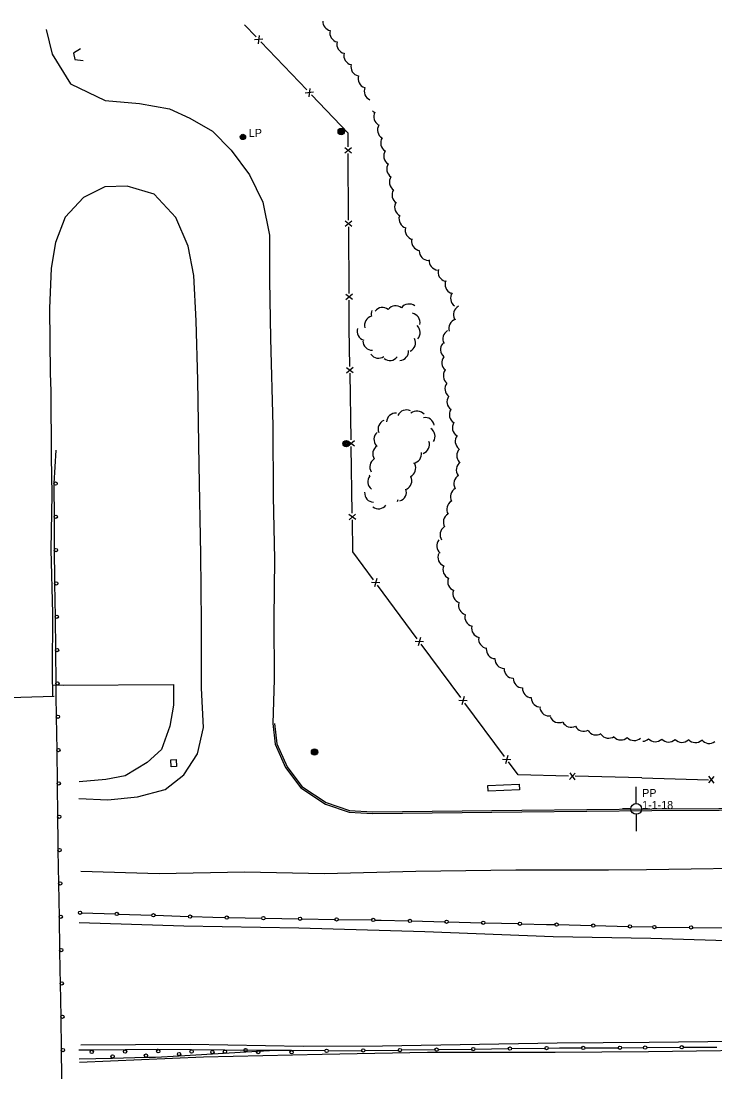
# Model space of a CAD drawing. Extents: x 2402803 to 2427059, y 6985292 to 6997652.
# Drawn here: x 2420163 to 2420580, y 6991436 to 6992067 of the extents above; entities that cross this region are included whole.
import ezdxf

# ---------------------------------------------------------------- set-up
doc = ezdxf.new("R2010")
doc.units = 0
for name, color, linetype in [('p_control ground ctrl', 7, 'Continuous'), ('p_drainage riprap', 7, 'Continuous'), ('p_road - paved curb', 7, 'Continuous'), ('p_road bridge end', 7, 'Continuous'), ('p_road guard fences', 7, 'Continuous'), ('p_road guard rails', 7, 'Continuous'), ('p_structure fence', 7, 'Continuous'), ('p_utility manhole', 7, 'Continuous'), ('p_veg woods', 7, 'Continuous')]:
    doc.layers.add(name, color=color, linetype=linetype)

msp = doc.modelspace()

# ---------------------------------------------------------------- linework, layer by layer
at = {"layer": 'p_control ground ctrl'}
for p, q in [((2420532.46, 6991597.45), (2420532.48, 6991607.45)), ((2420529.22, 6991594.21), (2420524.22, 6991594.22)), ((2420532.46, 6991590.97), (2420532.44, 6991580.97)), ((2420532.46, 6991594.21), (2420532.46, 6991594.25)), ((2420535.7, 6991594.21), (2420540.7, 6991594.2))]:
    msp.add_line(p, q, dxfattribs=at)
msp.add_circle((2420532.46, 6991594.21), 3.24, dxfattribs=at)
at = {"layer": 'p_drainage riprap'}
msp.add_lwpolyline([(2420182.03, 6991668.65), (2420188.63, 6991668.54), (2420254.87, 6991668.81), (2420254.69, 6991656.48), (2420252.48, 6991643.9), (2420247.47, 6991629.9), (2420238.92, 6991622.11), (2420225.79, 6991614.1), (2420214.16, 6991611.91), (2420198.14, 6991610.4)], dxfattribs=at)
at = {"layer": 'p_road - paved curb'}
for points in [[(2420178.26, 6992061.63), (2420181.88, 6992046.91), (2420193, 6992029.19), (2420213.84, 6992019.12), (2420234.42, 6992017.32), (2420252.41, 6992014.1), (2420264.64, 6992008.52), (2420278.25, 6992000.8), (2420289.3, 6991989.43), (2420300.29, 6991974.51), (2420308.46, 6991958.11), (2420312.34, 6991938.25), (2420312.35, 6991911.26), (2420312.91, 6991876.46), (2420314.45, 6991823.89), (2420314.52, 6991781.56), (2420315.38, 6991744.1), (2420314.97, 6991708.27), (2420315.17, 6991671.87), (2420314.31, 6991645.38)], [(2420198.05, 6991600.39), (2420215.35, 6991599.73), (2420233.26, 6991601.43), (2420249.84, 6991605.88), (2420261.03, 6991614.56), (2420269.15, 6991627.22), (2420272.68, 6991643), (2420271.63, 6991666.55), (2420271.53, 6991706.02), (2420271.13, 6991746.74), (2420270.18, 6991800.31), (2420269.43, 6991851.45), (2420268.46, 6991886.9), (2420266.88, 6991914.07), (2420263.6, 6991931.67), (2420256.17, 6991948.98), (2420243.2, 6991963.01), (2420227.05, 6991967.77), (2420213.49, 6991967.4), (2420200.82, 6991960.89), (2420189.7, 6991949.2), (2420184, 6991934), (2420181.38, 6991918.54), (2420180.32, 6991894.44), (2420180.66, 6991855.63), (2420181.13, 6991844.74), (2420181.26, 6991805.46), (2420181.74, 6991782.8), (2420181.24, 6991749.82), (2420182.22, 6991711.48), (2420181.96, 6991676.18), (2420182.1, 6991661.39)], [(2420314.31, 6991645.38), (2420315.81, 6991633.06), (2420322.07, 6991619.03), (2420331.14, 6991606.86), (2420345.92, 6991597.12), (2420360.23, 6991592.26), (2420374.19, 6991591.5), (2420463.76, 6991592.37), (2420541.83, 6991593.33)], [(2420315.3, 6991645.5), (2420316.78, 6991633.33), (2420322.94, 6991619.54), (2420331.84, 6991607.6), (2420346.36, 6991598.03), (2420360.42, 6991593.25), (2420374.21, 6991592.5), (2420463.75, 6991593.37), (2420541.82, 6991594.33)], [(2420541.82, 6991594.33), (2420582.14, 6991594.56), (2420647.55, 6991594.97), (2420697.21, 6991595.96), (2420751.01, 6991596.71), (2420821.78, 6991597), (2420905.74, 6991598.54), (2420980.57, 6991599.78), (2421073.3, 6991601.14), (2421164.16, 6991601.93), (2421246.43, 6991603.52), (2421326.93, 6991604.67), (2421422.94, 6991605.79), (2421501.41, 6991607.13), (2421648.24, 6991609.38), (2421730.19, 6991610.26)], [(2420541.83, 6991593.33), (2420582.15, 6991593.56), (2420647.56, 6991593.97), (2420697.23, 6991594.96), (2420751.02, 6991595.71), (2420821.79, 6991596), (2420905.76, 6991597.54), (2420980.59, 6991598.78), (2421073.31, 6991600.14), (2421164.17, 6991600.93), (2421246.45, 6991602.52), (2421326.94, 6991603.67), (2421422.95, 6991604.79), (2421501.43, 6991606.13), (2421648.25, 6991608.38), (2421730.2, 6991609.26)], [(2420538.72, 6991557.93), (2420618.87, 6991559.08), (2420697.15, 6991561.37), (2420764.79, 6991564.08), (2420833.18, 6991565.78), (2420905.62, 6991566.85), (2420966.66, 6991568.62), (2421045.66, 6991570.63), (2421133.98, 6991570.8), (2421240.31, 6991573.79), (2421337.04, 6991573.87), (2421456.4, 6991576.6), (2421542.99, 6991577.82), (2421650.33, 6991578.31), (2421734.11, 6991578.53)], [(2420199.06, 6991556.84), (2420246.18, 6991555.57), (2420297.29, 6991556.49), (2420345.35, 6991555.48), (2420400.11, 6991556.85), (2420460.15, 6991557.69), (2420515.91, 6991557.65), (2420538.72, 6991557.93)], [(2420541.16, 6991516.6), (2420638.91, 6991513.75), (2420730.23, 6991514.17), (2420801.84, 6991514.92), (2420884.78, 6991516.09), (2420962.37, 6991517.54), (2421033.32, 6991518.59), (2421092.66, 6991519.15), (2421162.51, 6991520.13), (2421231.91, 6991520.97), (2421301.39, 6991522.27), (2421373.18, 6991522.83), (2421439.74, 6991525.36), (2421498.77, 6991525.93), (2421566.23, 6991527.22), (2421607.82, 6991527.8), (2421655.29, 6991533.07), (2421710.58, 6991536.71), (2421730.18, 6991538.22)], [(2420198.1, 6991526), (2420261.01, 6991524.16), (2420330.05, 6991522.96), (2420405.51, 6991520.61), (2420482.67, 6991517.76), (2420541.16, 6991516.6)], [(2420540.3, 6991454.31), (2420627.99, 6991455.26), (2420719.98, 6991456.21), (2420814.8, 6991457.23), (2420908.83, 6991458.67), (2420999.62, 6991459.72), (2421085.57, 6991461.47), (2421185.61, 6991462.2), (2421271.24, 6991463.31), (2421353.47, 6991464.52), (2421437.56, 6991466.49), (2421525.67, 6991467.13), (2421629.1, 6991468.51), (2421697.11, 6991469.16), (2421731.66, 6991469.62)], [(2420539.8, 6991448.62), (2420626.52, 6991449.91), (2420721.81, 6991451.24), (2420808.45, 6991452.21), (2420909.29, 6991454.51), (2420983.78, 6991455.47), (2421068.07, 6991457.1), (2421154.8, 6991457.86), (2421220.73, 6991459.48), (2421307.66, 6991460.26), (2421389.3, 6991461.73), (2421480.45, 6991462.47), (2421565.01, 6991463.91), (2421659.25, 6991465.18), (2421732.91, 6991466.08)], [(2420199.2, 6991452.63), (2420264.78, 6991453.18), (2420332.52, 6991451.88), (2420380.23, 6991452.11), (2420484.94, 6991453.95), (2420540.3, 6991454.31)], [(2420198.36, 6991442.32), (2420272.81, 6991445.47), (2420344, 6991447.15), (2420407.14, 6991448.3), (2420483.76, 6991448.3), (2420539.8, 6991448.62)]]:
    msp.add_lwpolyline(points, dxfattribs=at)
at = {"layer": 'p_road bridge end'}
for points in [[(2420199.04, 6992050.08), (2420194.84, 6992047.43), (2420195.49, 6992043.78), (2420200.46, 6992043.03)], [(2420136.34, 6991660.39), (2420183.21, 6991661.86)]]:
    msp.add_lwpolyline(points, dxfattribs=at)
for points in [[(2420253.35, 6991619.42), (2420253.14, 6991623.65), (2420256.31, 6991623.81), (2420256.52, 6991619.58)], [(2420462.32, 6991605.63), (2420443.58, 6991604.77), (2420443.42, 6991608.27), (2420462.16, 6991609.13)]]:
    msp.add_lwpolyline(points, close=True, dxfattribs=at)
at = {"layer": 'p_road guard fences'}
for p, q in [((2420199.75, 6991531.91), (2420219.74, 6991531.22)), ((2420221.74, 6991531.15), (2420241.72, 6991530.47)), ((2420243.72, 6991530.4), (2420263.71, 6991529.71)), ((2420287.7, 6991529.05), (2420307.7, 6991528.71)), ((2420309.7, 6991528.68), (2420329.69, 6991528.34)), ((2420331.69, 6991528.31), (2420351.69, 6991527.97)), ((2420353.69, 6991527.94), (2420373.69, 6991527.6)), ((2420397.68, 6991527.04), (2420417.67, 6991526.53)), ((2420419.67, 6991526.47), (2420439.67, 6991525.96)), ((2420441.67, 6991525.91), (2420461.66, 6991525.4)), ((2420485.65, 6991524.79), (2420505.64, 6991524.3)), ((2420507.64, 6991524.25), (2420527.64, 6991523.75)), ((2420529.64, 6991523.7), (2420542.39, 6991523.39)), ((2420544.39, 6991523.37), (2420564.39, 6991523.15)), ((2420566.38, 6991523.13), (2420586.38, 6991522.92)), ((2420347.66, 6991449.13), (2420367.66, 6991449.35)), ((2420369.66, 6991449.38), (2420389.66, 6991449.6)), ((2420391.66, 6991449.62), (2420411.65, 6991449.84)), ((2420435.65, 6991450.16), (2420455.65, 6991450.43)), ((2420457.65, 6991450.45), (2420477.65, 6991450.72)), ((2420501.65, 6991450.91), (2420521.65, 6991450.99)), ((2420523.65, 6991451), (2420536.83, 6991451.06)), ((2420538.83, 6991451.08), (2420558.82, 6991451.23)), ((2420560.82, 6991451.24), (2420580.82, 6991451.4))]:
    msp.add_line(p, q, dxfattribs=at)
for points in [[(2420265.71, 6991529.64), (2420278.47, 6991529.2), (2420285.7, 6991529.08)], [(2420375.69, 6991527.57), (2420379.33, 6991527.51), (2420395.68, 6991527.09)], [(2420463.66, 6991525.35), (2420478.68, 6991524.96), (2420483.65, 6991524.84)], [(2420413.65, 6991449.86), (2420414.29, 6991449.87), (2420433.65, 6991450.13)], [(2420479.65, 6991450.75), (2420486.49, 6991450.84), (2420499.65, 6991450.9)]]:
    msp.add_lwpolyline(points, dxfattribs=at)
for centre in [(2420198.75, 6991531.95), (2420220.74, 6991531.19), (2420242.72, 6991530.43), (2420264.71, 6991529.67), (2420286.7, 6991529.06), (2420308.7, 6991528.69), (2420330.69, 6991528.32), (2420352.69, 6991527.96), (2420374.69, 6991527.59), (2420396.68, 6991527.06), (2420418.67, 6991526.5), (2420440.67, 6991525.94), (2420462.66, 6991525.37), (2420484.65, 6991524.81), (2420506.64, 6991524.27), (2420528.64, 6991523.73), (2420543.39, 6991523.38), (2420565.39, 6991523.14), (2420346.66, 6991449.12), (2420368.66, 6991449.36), (2420390.66, 6991449.61), (2420412.65, 6991449.85), (2420434.65, 6991450.14), (2420456.65, 6991450.44), (2420478.65, 6991450.73), (2420500.65, 6991450.9), (2420522.65, 6991451), (2420537.83, 6991451.07), (2420559.82, 6991451.24)]:
    msp.add_circle(centre, 1, dxfattribs=at)
at = {"layer": 'p_road guard rails'}
for p, q in [((2420184.23, 6991809.34), (2420183.02, 6991789.41)), ((2420183.07, 6991769.42), (2420183.24, 6991749.43)), ((2420183.42, 6991729.44), (2420183.66, 6991709.45)), ((2420183.66, 6991709.45), (2420183.9, 6991689.46)), ((2420183.9, 6991689.46), (2420184.14, 6991669.47)), ((2420184.4, 6991649.48), (2420184.66, 6991629.48)), ((2420184.66, 6991629.48), (2420184.91, 6991609.48)), ((2420184.91, 6991609.48), (2420185.17, 6991589.49)), ((2420185.45, 6991569.49), (2420185.77, 6991549.49)), ((2420185.77, 6991549.49), (2420186.1, 6991529.49)), ((2420186.1, 6991529.49), (2420186.42, 6991509.5)), ((2420186.74, 6991489.5), (2420187.06, 6991469.51)), ((2420187.06, 6991469.51), (2420187.39, 6991449.52)), ((2420205.67, 6991449.5), (2420198.03, 6991449.43)), ((2420225.67, 6991449.68), (2420205.67, 6991449.5)), ((2420265.66, 6991449.71), (2420245.66, 6991449.86)), ((2420285.66, 6991449.56), (2420265.66, 6991449.71)), ((2420305.66, 6991449.41), (2420285.66, 6991449.56)), ((2420298.12, 6991448.52), (2420312.38, 6991449.36)), ((2420325.66, 6991449.26), (2420305.66, 6991449.41)), ((2420198.23, 6991444.31), (2420218.22, 6991444.76)), ((2420218.22, 6991444.76), (2420238.22, 6991445.22)), ((2420258.19, 6991446.18), (2420278.16, 6991447.35)), ((2420278.16, 6991447.35), (2420298.12, 6991448.52)), ((2420345.66, 6991449.11), (2420325.66, 6991449.26))]:
    msp.add_line(p, q, dxfattribs=at)
for points in [[(2420183.02, 6991789.41), (2420182.91, 6991787.67), (2420183.07, 6991769.42)], [(2420183.24, 6991749.43), (2420183.39, 6991732.11), (2420183.42, 6991729.44)], [(2420184.14, 6991669.47), (2420184.23, 6991662.28), (2420184.4, 6991649.48)], [(2420185.17, 6991589.49), (2420185.37, 6991574.41), (2420185.45, 6991569.49)], [(2420186.42, 6991509.5), (2420186.61, 6991497.82), (2420186.74, 6991489.5)], [(2420187.39, 6991449.52), (2420187.64, 6991433.7), (2420187.69, 6991429.53)], [(2420245.66, 6991449.86), (2420245.01, 6991449.86), (2420225.67, 6991449.68)], [(2420238.22, 6991445.22), (2420244.06, 6991445.35), (2420258.19, 6991446.18)]]:
    msp.add_lwpolyline(points, dxfattribs=at)
for centre in [(2420184.01, 6991789.35), (2420184.07, 6991769.43), (2420184.24, 6991749.44), (2420184.42, 6991729.45), (2420184.66, 6991709.46), (2420184.9, 6991689.47), (2420185.14, 6991669.49), (2420185.4, 6991649.49), (2420185.66, 6991629.49), (2420185.91, 6991609.5), (2420186.17, 6991589.5), (2420186.45, 6991569.5), (2420186.77, 6991549.51), (2420187.1, 6991529.51), (2420187.42, 6991509.51), (2420187.74, 6991489.52), (2420188.06, 6991469.53), (2420188.39, 6991449.54), (2420205.68, 6991448.5), (2420225.68, 6991448.68), (2420245.66, 6991448.86), (2420265.65, 6991448.71), (2420278.1, 6991448.35), (2420285.65, 6991448.56), (2420298.07, 6991449.52), (2420305.65, 6991448.41), (2420218.2, 6991445.76), (2420238.2, 6991446.22), (2420258.14, 6991447.18), (2420325.65, 6991448.26)]:
    msp.add_circle(centre, 1, dxfattribs=at)
at = {"layer": 'p_structure fence'}
for p, q in [((2420304.42, 6992057.26), (2420297.46, 6992064.55)), ((2420308.47, 6992055.87), (2420303.37, 6992055.42)), ((2420306.26, 6992058.18), (2420305.58, 6992053.11)), ((2420334.8, 6992025.44), (2420307.18, 6992054.36)), ((2420338.85, 6992024.05), (2420333.75, 6992023.6)), ((2420336.64, 6992026.37), (2420335.96, 6992021.29)), ((2420361.61, 6991987.59), (2420357.59, 6991990.77)), ((2420361.59, 6991990.79), (2420357.61, 6991987.57)), ((2420359.88, 6991947.42), (2420359.64, 6991987.38)), ((2420361.87, 6991943.63), (2420357.85, 6991946.81)), ((2420361.85, 6991946.83), (2420357.87, 6991943.61)), ((2420360.14, 6991903.45), (2420359.9, 6991943.42)), ((2420362.13, 6991899.67), (2420358.11, 6991902.85)), ((2420362.11, 6991902.87), (2420358.13, 6991899.65)), ((2420362.67, 6991855.72), (2420358.61, 6991858.85)), ((2420362.61, 6991858.92), (2420358.67, 6991855.65)), ((2420361.35, 6991815.5), (2420360.7, 6991855.48)), ((2420363.33, 6991814.93), (2420359.38, 6991811.67)), ((2420363.38, 6991811.74), (2420359.33, 6991814.87)), ((2420362.07, 6991771.52), (2420361.42, 6991811.5)), ((2420364.1, 6991767.75), (2420360.05, 6991770.89)), ((2420364.05, 6991770.95), (2420360.1, 6991767.69)), ((2420378.69, 6991729.76), (2420373.58, 6991729.95)), ((2420376.79, 6991732.34), (2420375.48, 6991727.38)), ((2420401.05, 6991696.3), (2420377.23, 6991728.43)), ((2420402.99, 6991696.99), (2420401.68, 6991692.04)), ((2420404.9, 6991694.42), (2420399.78, 6991694.61)), ((2420427.25, 6991660.95), (2420403.43, 6991693.08)), ((2420431.1, 6991659.07), (2420425.98, 6991659.26)), ((2420429.19, 6991661.64), (2420427.88, 6991656.69)), ((2420453.45, 6991625.6), (2420429.63, 6991657.74)), ((2420455.39, 6991626.3), (2420454.08, 6991621.34)), ((2420457.3, 6991623.73), (2420452.18, 6991623.91)), ((2420495.75, 6991615.75), (2420492.45, 6991611.83)), ((2420492.55, 6991615.83), (2420495.65, 6991611.75)), ((2420535.89, 6991612.82), (2420495.9, 6991613.78)), ((2420576.02, 6991609.78), (2420579.33, 6991613.69)), ((2420579.22, 6991609.69), (2420576.13, 6991613.78)), ((2420535.89, 6991612.82), (2420575.87, 6991611.75))]:
    msp.add_line(p, q, dxfattribs=at)
for points in [[(2420359.62, 6991991.38), (2420359.57, 6991999.5), (2420337.57, 6992022.55)], [(2420360.63, 6991859.48), (2420360.26, 6991882.38), (2420360.16, 6991899.46)], [(2420374.85, 6991731.64), (2420362.48, 6991748.33), (2420362.45, 6991748.33), (2420362.14, 6991767.52)], [(2420491.9, 6991613.87), (2420461.61, 6991614.6), (2420455.83, 6991622.39)]]:
    msp.add_lwpolyline(points, dxfattribs=at)
at = {"layer": 'p_utility manhole'}
for centre, radius in [((2420296.43, 6991997.29), 1.6), ((2420296.43, 6991997.29), 1.3), ((2420296.43, 6991997.29), 1), ((2420296.43, 6991997.29), 0.539), ((2420355.42, 6992000.52), 1.9), ((2420355.42, 6992000.52), 1.44), ((2420355.42, 6992000.52), 0.973), ((2420355.42, 6992000.52), 0.539), ((2420355.42, 6992000.52), 0.192), ((2420296.43, 6991997.29), 0.192), ((2420358.31, 6991813.28), 1.9), ((2420358.31, 6991813.28), 1.44), ((2420358.31, 6991813.28), 0.973), ((2420358.31, 6991813.28), 0.539), ((2420358.31, 6991813.28), 0.192), ((2420339.42, 6991628.31), 1.9), ((2420339.42, 6991628.31), 1.44), ((2420339.42, 6991628.31), 0.973), ((2420339.42, 6991628.31), 0.539), ((2420339.42, 6991628.31), 0.192)]:
    msp.add_circle(centre, radius, dxfattribs=at)
at = {"layer": 'p_veg woods'}
for centre, start, end in [((2420350.02, 6992066.53), 177.325, 256.79534), ((2420354.24, 6992059.73), 166.79534, 256.79534), ((2420358.45, 6992052.94), 166.79534, 256.79534), ((2420362.66, 6992046.14), 166.79534, 256.79534), ((2420366.93, 6992039.33), 166.05989, 256.05989), ((2420371.23, 6992032.17), 161.11199, 251.11199), ((2420374.87, 6992024.73), 157.14962, 247.14962), ((2420377.98, 6992017.09), 227.81887, 243.58255), ((2420380.62, 6992009.32), 150.68031, 240.68031), ((2420382.84, 6992001.5), 148.78875, 238.78875), ((2420384.75, 6991993.7), 148.28556, 238.28556), ((2420386.58, 6991985.88), 147.75194, 237.75194), ((2420388.37, 6991978.03), 146.78875, 236.78875), ((2420390, 6991970.19), 146.56285, 236.56285), ((2420391.56, 6991962.46), 147.83237, 237.83237), ((2420393.14, 6991955.14), 155.2219, 245.2219), ((2420395.73, 6991948.2), 163.61346, 253.61346), ((2420399.47, 6991941.36), 166.45469, 256.45469), ((2420403.22, 6991934.76), 172.38506, 262.38506), ((2420407.88, 6991928.89), 179.40234, 269.40234), ((2420413.86, 6991923.01), 173.94304, 263.94304), ((2420419.23, 6991916.2), 164.35274, 254.35274), ((2420423.39, 6991908.78), 157.03621, 247.03621), ((2420426.68, 6991900.56), 145.22727, 235.22727), ((2420396.08, 6991891.41), 52.49586, 142.49586), ((2420379.08, 6991891.21), 160.56244, 194.93546), ((2420380.22, 6991889.33), 52.49586, 142.49586), ((2420388.15, 6991890.37), 52.49586, 142.49586), ((2420397.1, 6991885.93), 349.10325, 79.10325), ((2420428.46, 6991890.71), 118.53397, 208.53397), ((2420375.08, 6991884.28), 104.93546, 194.93546), ((2420425.64, 6991882.44), 107.72424, 197.72424), ((2420370.61, 6991880.8), 163.12511, 253.12511), ((2420397.16, 6991879.9), 317.96554, 47.96554), ((2420422.03, 6991876.18), 119.55809, 209.55809), ((2420374.01, 6991874.99), 181.45611, 271.45611), ((2420394.4, 6991873.85), 295.51467, 25.51467), ((2420420.69, 6991869.8), 140.23696, 230.23696), ((2420377.81, 6991870.2), 215.26247, 305.26247), ((2420384.52, 6991868.79), 233.03139, 323.03139), ((2420390.24, 6991868.82), 273.88984, 3.88984), ((2420421.41, 6991861.93), 141.70311, 231.70311), ((2420422.35, 6991854.03), 142.3248, 232.3248), ((2420423.35, 6991846.21), 143.93456, 233.93456), ((2420424.53, 6991838.4), 145.48234, 235.48234), ((2420388.16, 6991825.95), 85.87743, 175.87743), ((2420394.57, 6991827.86), 64.81151, 154.81151), ((2420400.95, 6991827.23), 40.54227, 130.54227), ((2420405.75, 6991823.31), 10.51944, 100.51944), ((2420425.98, 6991830.7), 147.7785, 237.7785), ((2420383.16, 6991821.99), 111.49666, 201.49666), ((2420406.11, 6991817.62), 327.95032, 57.95032), ((2420427.79, 6991822.85), 146.99629, 236.99629), ((2420380.72, 6991815.75), 130.27562, 220.27562), ((2420429.51, 6991814.67), 141.88358, 231.88358), ((2420380, 6991807.23), 122.47734, 212.47734), ((2420402.73, 6991812.77), 289.26531, 19.26531), ((2420430.42, 6991806.1), 135.554, 223.21997), ((2420378.26, 6991799.42), 122.47734, 212.47734), ((2420397.99, 6991807.21), 278.38863, 8.38863), ((2420394.51, 6991798.67), 295.78549, 25.78549), ((2420430.13, 6991797.57), 125.65135, 215.65135), ((2420377.05, 6991790.41), 141.39472, 231.39472), ((2420376.16, 6991798.36), 225.13359, 231.39472), ((2420392.15, 6991791.03), 295.79891, 25.79891), ((2420428.69, 6991789.33), 120.53281, 210.53281), ((2420375.1, 6991783.8), 176.78089, 266.78089), ((2420388.88, 6991784.31), 288.22284, 18.22284), ((2420426.62, 6991781.5), 118.96658, 208.96658), ((2420383.93, 6991780.54), 340.77589, 351.50381), ((2420424.41, 6991773.9), 120.20474, 210.20474), ((2420377.78, 6991779.85), 233.1187, 323.1187), ((2420422.37, 6991766.2), 120.49381, 210.49381), ((2420420.36, 6991758.73), 123.941, 213.941), ((2420418.37, 6991751.98), 139.7687, 229.7687), ((2420419.06, 6991745.24), 157.47739, 247.47739), ((2420422.12, 6991737.8), 156.75766, 246.75766), ((2420425.03, 6991730.47), 158.48335, 248.48335), ((2420428.1, 6991723.27), 160.85487, 250.85487), ((2420431.47, 6991716.23), 163.78019, 253.78019), ((2420435.25, 6991709.38), 166.30803, 256.30803), ((2420439.34, 6991702.65), 168.16402, 258.16402), ((2420443.52, 6991696.17), 172.36491, 262.36491), ((2420448.13, 6991689.98), 176.4476, 266.4476), ((2420453.35, 6991684.07), 178.07916, 268.07916), ((2420458.79, 6991678.25), 178.53834, 268.53834), ((2420464.33, 6991672.45), 178.25845, 268.25845), ((2420469.81, 6991666.62), 178.25845, 268.25845), ((2420475.14, 6991660.92), 181.04458, 271.04458), ((2420480.24, 6991655.6), 190.7353, 280.7353), ((2420486.15, 6991651.6), 203.49711, 293.49711), ((2420493.37, 6991648.88), 207.5221, 297.5221), ((2420500.98, 6991646.44), 207.69462, 297.69462), ((2420508.42, 6991644.23), 211.02455, 301.02455), ((2420515.89, 6991642.3), 215.22361, 305.22361), ((2420523.28, 6991641.2), 222.70522, 312.70522), ((2420531.27, 6991640.88), 222.70522, 312.70522), ((2420535.89, 6991640.38), 275.21924, 313.59077), ((2420543.88, 6991640.19), 223.59077, 313.59077), ((2420551.88, 6991639.99), 223.59077, 313.59077), ((2420559.87, 6991639.79), 223.59077, 313.59077), ((2420568.01, 6991639.65), 221.59281, 311.59281), ((2420576.32, 6991639.12), 216.85937, 306.85937)]:
    msp.add_arc(centre, 5.65, start, end, dxfattribs=at)

# ---------------------------------------------------------------- texts
at = {"layer": 'p_control ground ctrl'}
for s, p in [('  PP', (2420532.48, 6991601.38)), ('  1-1-18', (2420532.48, 6991594.18))]:
    msp.add_text(s, height=4.8, dxfattribs=at).set_placement(p)
at = {"layer": 'p_utility manhole'}
msp.add_text('  LP', height=4.8, dxfattribs=at).set_placement((2420296.43, 6991997.29))

doc.saveas('drawing.dxf')
